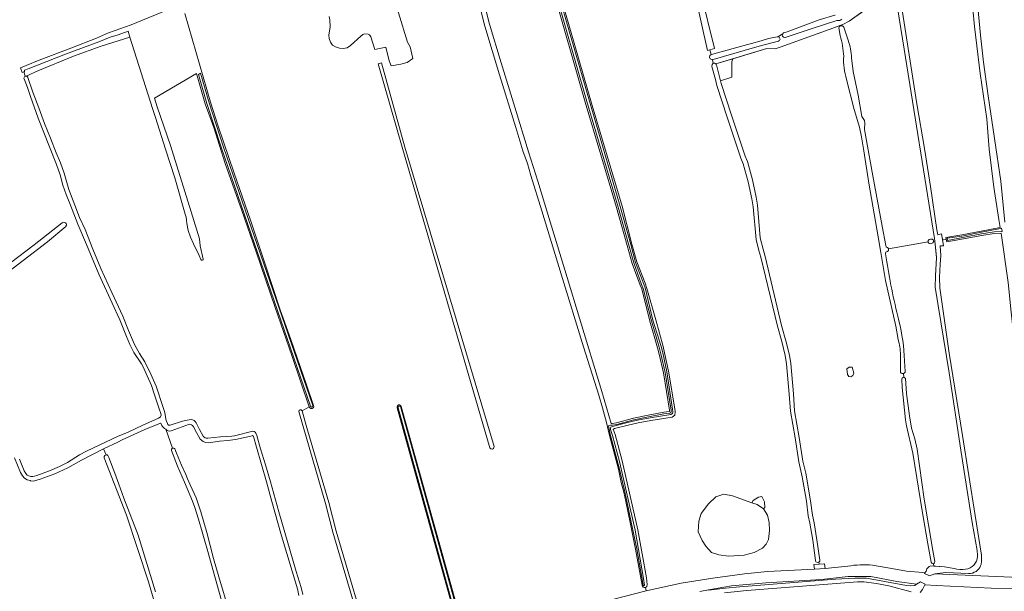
# Model space of a CAD drawing. Header units: metres. Extents: x 209813 to 223847, y 571801 to 587119.
# Tile 511 of 656: x 215766 to 216656, y 582770 to 583287. Entities that reach past the tile are written whole.
import ezdxf

# ---------------------------------------------------------------- set-up
doc = ezdxf.new("R2010")
doc.units = ezdxf.units.M
for name, color, linetype, lineweight in [('B-RO-GR-BOUWLAND-GV', 8, 'Continuous', 0), ('B-RO-GR-GRAS-GV', 8, 'Continuous', 0), ('B-RO-OG-WATER_GREPPEL-GV', 8, 'Continuous', 0), ('B-RO-VH-ONVERHARD-GV', 8, 'Continuous', 0)]:
    doc.layers.add(name, color=color, linetype=linetype, lineweight=lineweight)

msp = doc.modelspace()

# ---------------------------------------------------------------- linework, layer by layer
at = {"layer": 'B-RO-GR-BOUWLAND-GV', "flags": 128}
msp.add_lwpolyline([(215914.849, 582667.324), (215901.252, 582712.259), (215882.026, 582778.217), (215862.315, 582838.542), (215842.154, 582890.406), (215842.082, 582891.6), (215842.611, 582892.526), (215843.172, 582893.042), (215843.769, 582893.187), (215841.3, 582898.626), (215821.569, 582888.326), (215809.186, 582881.341), (215797.28, 582876.181), (215784.104, 582871.101), (215778.151, 582869.514), (215775.372, 582869.831), (215775.17, 582869.966), (215772.395, 582870.678), (215770.122, 582872.016), (215768.188, 582874.148), (215766.437, 582877.109), (215760.916, 582890.437)], dxfattribs=at)
at = {"layer": 'B-RO-GR-GRAS-GV', "flags": 128}
for points in [[(216664.776, 583582.073), (216642.137, 583591.876), (216619.675, 583599.848), (216612.301, 583602.252), (216602.009, 583604.937), (216600.066, 583605.228), (216601.168, 583590.952), (216608.757, 583517.414), (216612.313, 583488.481), (216615.551, 583448.347), (216625.702, 583355.675), (216626.094, 583354.697), (216627.469, 583354.204), (216627.427, 583350.549), (216626.437, 583349.998), (216631.142, 583305.146), (216634.287, 583272.936), (216637.078, 583248.651), (216641.174, 583218.26), (216652.639, 583140.933), (216656.243, 583103.813)], [(216389.578, 583259.734), (216387.487, 583259.084), (216375.461, 583313.392), (216358.909, 583384.409), (216352.853, 583416.975), (216352.486, 583423.991), (216349.703, 583437.105), (216347.67, 583442.292), (216344.234, 583448.759), (216332.966, 583472.532), (216329.224, 583482.387), (216326.998, 583487.993)], [(216369.075, 583361.43), (216393.723, 583261.022), (216389.578, 583259.734), (216390.742, 583255.55)], [(216099.988, 583320.178), (216116.29, 583266.777), (216118.718, 583262.534), (216121.152, 583251.845), (216115.86, 583248.246), (216110.145, 583246.659), (216101.467, 583245.177), (216099.774, 583249.94), (216096.555, 583262.262), (216086.691, 583260.006), (216083.182, 583271.503), (216081.823, 583273.394), (216080.629, 583274.058), (216077.712, 583274.124), (216075.954, 583273.593), (216074.197, 583272.266), (216064.834, 583263.701), (216061.681, 583261.684), (216058.078, 583260.888), (216054.802, 583261.261), (216051.258, 583262.323), (216048.557, 583264.118), (216046.703, 583266.706), (216045.435, 583270.151), (216044.993, 583272.889), (216046.217, 583280.543), (216046.029, 583286.817), (216045.419, 583289.865)], [(216251.27, 583320.449), (216283.277, 583209.362), (216310.17, 583118.399), (216319.188, 583083.919), (216323.484, 583067.841), (216331.099, 583048.638), (216332.69, 583043.635), (216340.774, 583015.532), (216347.344, 582991.41), (216348.528, 582985.526), (216352.261, 582968.851), (216357.839, 582934.867), (216358.228, 582932.111), (216358.056, 582929.256), (216355.412, 582927.369), (216336.138, 582924.358), (216324.768, 582922.09), (216315.849, 582920.043), (216303.445, 582916.932), (216302.558, 582916.613), (216302.267, 582916.454), (216303.954, 582911.493), (216310.352, 582887.712), (216324.524, 582825.47), (216332.209, 582781.804), (216332.946, 582775.786), (216332.698, 582774.136), (216331.305, 582773.255)], [(216603.244, 583088.227), (216602.895, 583090.01), (216617.307, 583092.244), (216634.923, 583095.591), (216652.114, 583099.046), (216650.847, 583106.199), (216646.259, 583135.424), (216642.015, 583169.821), (216640.004, 583197.229), (216638.577, 583207.659), (216634.031, 583238.36), (216628.961, 583280.923), (216625.742, 583312.481), (216624.807, 583319.787)], [(216328.291, 582775.237), (216322.438, 582807.885), (216317.54, 582832.143), (216313.549, 582851.084), (216311.673, 582859.503), (216309.484, 582868.308), (216306.977, 582880.143), (216298.58, 582911.813), (216296.08, 582922.592), (216292.524, 582935.634), (216289.086, 582947.204), (216275.227, 582991.066), (216255.13, 583056.632), (216237.598, 583114.136), (216227.863, 583146.128), (216224.575, 583157.012), (216220.595, 583168.445), (216214.254, 583189.392), (216199.515, 583237.153), (216186.001, 583281.072), (216176.666, 583318.632)], [(216181.685, 583317.507), (216190.277, 583283.012), (216200.776, 583247.936), (216213.207, 583207.945), (216225.484, 583167.483), (216234.192, 583140.929), (216243.155, 583111.088), (216260.484, 583053.664), (216271.794, 583016.925), (216291.914, 582950.606), (216300.498, 582921.454), (216301.314, 582921.454), (216305.237, 582922.103), (216320.639, 582926.355), (216333.869, 582929.089), (216347.863, 582931.718), (216352.875, 582932.457), (216353.094, 582932.569), (216353.138, 582932.723), (216353.07, 582933.635), (216347.572, 582967.348), (216343.845, 582984.301), (216342.266, 582990.125), (216335.359, 583014.263), (216327.981, 583043.375), (216326.455, 583046.748), (216319.265, 583066.491), (216314.95, 583082.64), (216305.202, 583117.094), (216276.833, 583212.474), (216246.493, 583319.112)], [(216593.025, 583086.477), (216592.616, 583089.138), (216565.235, 583260.256), (216557.57, 583307.47)], [(215770.644, 583235.84), (215769.263, 583239.729), (215767.861, 583239.176), (215766.301, 583243.461), (215771.546, 583245.492), (215783.355, 583250.337), (215811.915, 583261.361), (215835.097, 583270.187), (215846.065, 583275.21), (215866.513, 583282.328), (215903.927, 583297.849)], [(215914.924, 583292.594), (215938.248, 583212.273), (215945.084, 583190.633), (215959.494, 583148.169), (215974.379, 583105.668), (215987.182, 583066.641), (216001.075, 583024.45), (216010.711, 582997.607), (216024.914, 582956.528), (216031.409, 582937.907)], [(216532.418, 583297.662), (216515.655, 583285.608), (216509.664, 583282.619), (216507.215, 583281.76), (216507.38, 583281.339)], [(216562.727, 583299.662), (216569.726, 583255.336), (216576.808, 583210.843), (216583.64, 583170.6), (216588.972, 583135.939), (216594.888, 583096.946), (216595.761, 583092.408), (216599.071, 583093.278), (216599.877, 583088.377)], [(216456.239, 583275.096), (216456.47, 583275.204), (216459.324, 583276.07), (216488.517, 583286.798), (216502.644, 583291.076), (216502.918, 583291.128)], [(216507.215, 583281.76), (216504.841, 583280.928), (216453.035, 583262.156), (216448.652, 583260.745), (216441.047, 583261.089), (216410.274, 583251.67)], [(216507.465, 583272.762), (216506.234, 583279.705)], [(216510.568, 583280.288), (216514.745, 583268.415)], [(216027.375, 582936.654), (216011.634, 582983.111), (215996.466, 583026.482), (215979.55, 583076.974), (215966.559, 583114.375), (215951.476, 583156.756), (215941.249, 583189.381), (215933.413, 583210.869), (215925.454, 583238.279), (215887.476, 583216), (215889.967, 583208.124), (215901.845, 583173.149), (215920.773, 583113.255), (215928.18, 583088.74), (215928.894, 583082.448), (215931.443, 583070.434), (215931.372, 583069.86), (215930.783, 583069.548), (215930.091, 583069.496), (215929.359, 583070.085), (215927.956, 583073.715), (215922.654, 583084.33), (215919.976, 583090.112), (215917.989, 583096.245), (215916.752, 583102.579), (215916.561, 583105.559), (215916.073, 583108.348), (215915.262, 583111.139), (215905.868, 583144.003), (215897.538, 583169.837), (215888.369, 583198.49), (215885.66, 583206.762), (215865.289, 583271.173), (215839.383, 583263.185), (215814.211, 583253.888), (215782.113, 583240.873), (215771.462, 583235.964)], [(216391.122, 583255.681), (216419.514, 583263.452), (216427.303, 583265.617), (216435.81, 583267.904), (216442.515, 583269.865), (216450.521, 583271.581)], [(216331.859, 582770.017), (216363.513, 582776.955), (216392.135, 582781.538), (216420.931, 582785.646), (216441.802, 582787.641), (216484.099, 582789.798), (216483.676, 582793.903), (216488.306, 582794.252), (216488.037, 582796.157), (216486.861, 582795.79), (216485.511, 582796.267), (216485.15, 582797.565), (216482.626, 582815.879), (216480.054, 582831.341), (216478.501, 582838.161), (216476.829, 582851.321), (216473.059, 582873.262), (216470.026, 582887.021), (216466.64, 582908.721), (216462.329, 582932.765), (216461.371, 582948.167), (216458.953, 582975.661), (216457.733, 582983.039), (216454.689, 582995.793), (216450.775, 583009.673), (216435.774, 583072.222), (216433.967, 583078.219), (216431.35, 583088.241), (216428.678, 583117.771), (216427.648, 583124.861), (216424.332, 583140.304), (216419.756, 583156.72), (216417.656, 583161.771), (216405.313, 583198.792), (216395.954, 583227.485), (216394.642, 583232.814), (216391.298, 583244.76), (216391.605, 583246.611), (216392.592, 583247.579), (216391.943, 583250.831), (216389.965, 583251.585), (216389.283, 583253.014), (216389.436, 583254.548), (216390.742, 583255.55)], [(216517.701, 583252.527), (216519.047, 583240.008), (216523.772, 583218.866), (216526.831, 583199.299), (216529.487, 583195.847), (216529.661, 583193.436), (216529.38, 583187.641), (216536.781, 583145.687), (216545.411, 583100.076), (216548.571, 583082.699)], [(215765.457, 582889.469), (215769.806, 582878.779), (215771.221, 582876.385), (215772.516, 582874.958), (215773.84, 582874.179), (215775.76, 582873.686), (215777.517, 582873.653), (215778.9, 582873.887), (215781.223, 582874.596), (215792.685, 582878.852), (215801.793, 582882.782), (215808.973, 582886.383), (215819.65, 582893.221), (215826.082, 582896.479), (215854.662, 582909.988), (215863.161, 582913.596), (215876.925, 582920.073), (215891.21, 582926.332), (215892.742, 582927.218), (215892.981, 582927.655), (215893.434, 582929.234), (215893.282, 582930.618), (215891.855, 582934.82), (215887.324, 582948.576), (215884.835, 582956.025), (215877.006, 582973.483), (215875.748, 582975.621), (215868.987, 582985.914), (215865.295, 582992.981), (215862.247, 583000.298), (215856.103, 583015.488), (215849.325, 583030.395), (215837.18, 583056.692), (215826.153, 583083.473), (215818.305, 583102.002), (215810.987, 583120.743), (215807.648, 583128.923), (215804.656, 583137.301), (215802.106, 583146.716), (215798.901, 583155.852), (215792.676, 583171.885), (215782.473, 583197.862), (215775.307, 583217.673), (215772.789, 583225.69), (215769.556, 583233.619)], [(215772.937, 583235.002), (215773.018, 583234.83), (215777.617, 583221.501), (215782.849, 583207.298), (215788.043, 583193.094), (215793.516, 583179.834), (215798.694, 583166.451), (215802.543, 583157.374), (215805.721, 583147.991), (215810, 583133.312), (215815.602, 583119.111), (215819.874, 583108.036), (215824.715, 583097.175), (215831.811, 583079.421), (215839.066, 583061.789), (215849.013, 583040.276), (215858.955, 583018.691), (215864.093, 583005.766), (215869.36, 582993.016), (215873.841, 582985.049), (215878.911, 582977.255), (215884.273, 582966.347), (215889.148, 582955.234), (215895.265, 582936.032), (215896.559, 582932.393), (215897.279, 582929.668), (215897.627, 582925.391), (215898.501, 582923.846), (215899.199, 582921.699), (215899.726, 582920.747), (215900.189, 582920.222), (215900.626, 582920.072), (215901.548, 582920.056), (215912.958, 582923.598), (215917.025, 582924.687), (215919.011, 582925.022), (215920.557, 582925.117), (215921.762, 582924.886), (215923.337, 582924.289), (215924.429, 582923.29), (215925.204, 582922.181), (215928.09, 582916.032), (215931.595, 582910.191), (215932.488, 582909.216), (215933.252, 582908.622), (215934.284, 582908.378), (215935.743, 582908.311), (215947.099, 582909.625), (215957.417, 582910.032), (215959.984, 582910.495), (215976.5, 582914.644), (215977.55, 582914.372), (215978.401, 582913.784), (215979.22, 582912.756), (215979.946, 582910.765), (215983.382, 582898.637), (215987.957, 582884.326), (215992.478, 582868.768), (216000.007, 582841.609), (216015.454, 582787.582), (216020.066, 582773.098), (216021.489, 582766.836)], [(216399.11, 583231.635), (216399.706, 583229.213), (216409.041, 583200.597), (216421.359, 583163.65), (216423.478, 583158.553), (216428.102, 583141.961), (216431.446, 583126.393), (216432.493, 583119.183), (216435.155, 583089.764), (216437.901, 583079.247), (216439.492, 583072.689), (216454.484, 583010.178), (216458.398, 582996.297), (216461.468, 582983.435), (216462.712, 582975.912), (216465.139, 582948.317), (216466.092, 582933.005), (216470.386, 582909.052), (216473.764, 582887.404), (216476.269, 582876.711), (216480.581, 582851.616), (216482.247, 582838.509), (216483.79, 582831.727), (216486.376, 582816.18), (216488.905, 582797.838), (216488.898, 582796.902), (216488.037, 582796.157)], [(216559.833, 582997.758), (216557.636, 583009.766), (216548.319, 583051.084), (216544.052, 583076.34), (216541.707, 583090.503), (216533.371, 583139.218), (216528.869, 583168.42), (216526.7, 583181.093), (216524.885, 583189.872), (216520.033, 583205.892), (216513.221, 583232.987)], [(215807.49, 583100.17), (215807.302, 583099.921), (215790.819, 583086.109), (215746.577, 583052.269), (215745.944, 583052.012)], [(215746.601, 583058.629), (215746.769, 583058.731), (215757.343, 583066.986), (215778.759, 583083.427), (215804.049, 583103.09)], [(216586.834, 583085.964), (216586.797, 583086.362), (216586.809, 583086.561), (216586.89, 583086.953), (216586.96, 583087.14), (216587.153, 583087.49), (216587.275, 583087.649), (216587.562, 583087.927), (216587.848, 583088.13)], [(216623.445, 582785.757), (216602.999, 582786.747), (216592.975, 582785.534), (216613.334, 582784.599), (216690.158, 582781.203), (216689.616, 582786.809), (216688.101, 582786.678), (216669.993, 582947.511), (216661.809, 583022.454), (216659.134, 583049.19), (216653.053, 583093.893)], [(216653.053, 583093.893), (216646.711, 583093.502), (216635.382, 583091.623), (216603.691, 583085.939), (216603.244, 583088.227), (216599.877, 583088.377), (216600.759, 583082.52), (216597.665, 583082.318), (216598.237, 583073.688), (216597.84, 583065.883), (216597.046, 583053.844), (216597.443, 583044.319), (216606.042, 582985.317), (216618.081, 582910.705), (216629.326, 582838.209), (216635.171, 582802.488), (216635.171, 582797.111)], [(216549.992, 583080.927), (216550.257, 583080.776), (216550.417, 583080.663), (216550.699, 583080.391), (216550.922, 583080.069), (216551.008, 583079.893), (216551.126, 583079.519)], [(216590.415, 583084.662), (216588.624, 583084.324), (216588.244, 583084.415), (216588.055, 583084.481), (216587.873, 583084.565), (216587.701, 583084.667), (216587.54, 583084.786), (216587.256, 583085.067), (216587.034, 583085.4), (216586.882, 583085.769), (216586.834, 583085.964), (216551.126, 583079.519), (216551.156, 583079.326), (216551.159, 583078.934), (216551.084, 583078.55), (216551.018, 583078.365), (216550.934, 583078.188), (216550.716, 583077.862), (216550.438, 583077.587), (216550.11, 583077.372)], [(216593.025, 583086.477), (216591.823, 583086.263)], [(216631.589, 582801.233), (216631.603, 582802.447), (216631.13, 582806.79), (216626.72, 582831.945), (216616.361, 582897.608), (216605.778, 582967.59), (216593.342, 583044.981), (216593.607, 583055.3), (216594.533, 583071.968), (216593.025, 583086.477)], [(216564.54, 582966.736), (216563.47, 582966.836), (216562.544, 582967.262), (216562.057, 582968.201), (216561.99, 582969.255), (216562.014, 582983.89)], [(216565.333, 582983.181), (216566.116, 582968.767)], [(216591.78, 582794.701), (216590.434, 582794.909), (216589.608, 582796.116), (216586.694, 582812.683), (216581.711, 582840.771), (216572.931, 582894.711), (216567.326, 582919.559), (216566.53, 582924.97), (216563.359, 582954.093), (216563.242, 582961.651), (216563.459, 582962.473), (216563.751, 582963.042), (216564.358, 582963.362), (216564.814, 582963.487)], [(216564.54, 582966.736), (216564.814, 582963.487), (216566.461, 582962.297), (216567.43, 582948.628), (216569.991, 582928.557), (216571.86, 582917.413), (216574.843, 582907.571), (216576.873, 582898.435), (216583.412, 582853.114), (216591.04, 582806.562), (216593.04, 582796.607), (216592.766, 582795.365), (216591.78, 582794.701), (216592.082, 582792.612), (216601.643, 582791.828), (216610.348, 582790.341)], [(216027.375, 582936.654), (216020.961, 582933.195), (216024.749, 582919.666), (216045.049, 582849.976), (216051.669, 582824.175), (216084.487, 582712.566)], [(216110.588, 582936.959), (216165.588, 582739.203), (216167.117, 582733.882)], [(216081.582, 582711.813), (216048.776, 582823.379), (216042.156, 582849.184), (216021.864, 582918.842), (216018.083, 582932.349)], [(216163.206, 582732.683), (216135.485, 582832.289), (216106.962, 582935.647)], [(215949.72, 582755.927), (215935.197, 582807.985), (215932.966, 582815.049), (215930.749, 582823.484), (215927.312, 582835.155), (215923.968, 582845.703), (215921.936, 582851.159), (215914.788, 582868.448), (215908.312, 582883.097), (215902.824, 582897.043), (215902.801, 582897.458), (215902.834, 582897.811), (215902.936, 582898.15), (215903.012, 582898.311), (215903.209, 582898.605), (215903.461, 582898.856), (215903.603, 582898.961), (215903.917, 582899.126), (215897.914, 582916.345), (215897.168, 582916.734), (215896.466, 582917.196), (215895.814, 582917.727), (215895.219, 582918.321), (215894.687, 582918.972), (215894.224, 582919.673), (215893.834, 582920.418), (215893.521, 582921.198), (215893.288, 582922.006), (215892.805, 582922.006), (215878.865, 582916.017), (215858.177, 582906.818), (215854.324, 582904.783), (215841.3, 582898.626), (215843.769, 582893.187), (215844.629, 582893.154), (215845.387, 582892.719), (215846.37, 582890.795), (215851.661, 582876.507), (215855.233, 582866.718), (215859.731, 582854.15), (215872.894, 582820.669), (215888.531, 582769.155)], [(215922.685, 582918.454), (215921.778, 582919.893), (215921.06, 582920.477), (215920.18, 582920.839), (215919.249, 582920.862), (215902.663, 582915.08), (215900.639, 582914.763), (215899.052, 582915.358), (215897.914, 582916.345)], [(216018.129, 582765.867), (216016.667, 582772.085), (216002.366, 582820.037), (215993.727, 582851.104), (215988.697, 582868.731), (215979.653, 582900.054), (215976.917, 582909.833), (215976.711, 582910.363), (215976.515, 582910.567), (215976.182, 582910.637), (215974.539, 582910.194), (215960.605, 582907.069), (215953.919, 582906.082), (215946.344, 582905.467), (215936.245, 582904.151), (215933.524, 582904.349), (215931.458, 582905.251), (215928.958, 582907.338), (215925.369, 582913.505), (215922.685, 582918.454)], [(215903.917, 582899.126), (215904.257, 582899.227), (215904.61, 582899.259), (215904.963, 582899.22), (215905.134, 582899.175), (215905.46, 582899.035), (215905.611, 582898.941), (215905.881, 582898.712), (215906.048, 582898.521), (215907.511, 582894.783), (215912.021, 582883.929), (215915.858, 582875.461), (215917.266, 582871.511), (215919.621, 582866.135), (215925.121, 582854.367), (215929.419, 582841.706), (215934.802, 582822.959), (215941.006, 582799.434), (215945.762, 582782.833), (215955.057, 582751.578)], [(216433.52, 582854.943), (216436.629, 582855.605), (216438.878, 582850.776), (216439.341, 582845.683), (216438.041, 582844.382), (216441.656, 582838.776), (216443.244, 582832.057), (216443.442, 582824.781), (216442.582, 582816.645), (216440.334, 582812.345), (216437.293, 582808.827), (216429.486, 582804.871), (216420.634, 582802.519), (216406.495, 582801.468), (216397.669, 582802.622), (216391.113, 582804.918), (216385.829, 582810.559), (216382.588, 582815.785), (216379.107, 582823.675), (216379.595, 582833.201), (216381.763, 582840.153), (216388.326, 582848.838), (216394.892, 582855.356), (216402.205, 582857.688), (216410.022, 582856.224), (216427.536, 582849.895)], [(216433.52, 582854.943), (216428.626, 582851.967), (216427.536, 582849.895), (216432.347, 582848.157), (216438.041, 582844.382)], [(216488.306, 582794.252), (216493.329, 582794.63), (216493.806, 582790.492), (216514.226, 582792.357)], [(216536.74, 582793.377), (216562.609, 582788.724), (216567.427, 582788.073), (216581.979, 582786.727), (216583.516, 582786.303), (216583.664, 582786.037), (216585.127, 582788.08), (216585.789, 582790.065), (216587.905, 582792.049), (216589.338, 582792.68), (216592.082, 582792.612)], [(216571.574, 582769.195), (216551.338, 582774.705), (216540.286, 582776.81), (216528.644, 582778.398), (216523.088, 582778.398), (216453.899, 582772.974), (216422.943, 582770.46), (216402.834, 582768.476)], [(216085.345, 582705.529), (216152.433, 582722.778), (216226.07, 582742.406), (216238.501, 582745.855), (216292.27, 582760.04), (216331.859, 582770.017), (216331.305, 582773.255)], [(216696.695, 582737.484), (216691.451, 582771.511), (216643.902, 582772.713), (216594.532, 582775.083), (216584.002, 582775.727), (216581.756, 582771.438), (216579.775, 582768.688)]]:
    msp.add_lwpolyline(points, dxfattribs=at)
at = {"layer": 'B-RO-GR-GRAS-GV'}
for points in [[(216455.44, 583274.377, -0.1237127), (216456.239, 583275.096)], [(216450.521, 583271.581, -0.051438), (216450.944, 583271.617)], [(216510.539, 583253.88, 0.0496878), (216507.465, 583272.762)], [(216514.745, 583268.415, -0.0703675), (216517.701, 583252.527)], [(216390.742, 583255.55, -0.040146), (216391.122, 583255.681)], [(216513.221, 583232.987, -0.0870488), (216510.539, 583253.88)], [(215804.049, 583103.09, -0.8956188), (215807.49, 583100.17)], [(216587.848, 583088.13, -0.0611231), (216590.232, 583088.488)], [(216548.571, 583082.699, 0.3291394), (216549.992, 583080.927)], [(216550.11, 583077.372, 0.3857668), (216548.317, 583075.097)], [(216548.317, 583075.097, 0.021932), (216559.444, 583018.805)], [(216559.444, 583018.805, -0.0482623), (216565.333, 582983.181)], [(216562.014, 582983.89, 0.0490937), (216559.833, 582997.758)], [(216566.116, 582968.767, -0.343185), (216564.54, 582966.736)], [(216031.409, 582937.907, -1.0495857), (216027.375, 582936.654)], [(216106.962, 582935.647, -1.1238967), (216110.588, 582936.959)], [(216018.083, 582932.349, -0.8896456), (216020.961, 582933.195)], [(216628.238, 582793.491, 0.1691446), (216631.589, 582801.233)], [(216635.171, 582797.111, -0.1053505), (216634.327, 582792.807)], [(216514.226, 582792.357, -0.0747127), (216536.74, 582793.377)], [(216610.348, 582790.341, 0.081877), (216620.813, 582789.664)], [(216634.327, 582792.807, -0.1495906), (216630.206, 582787.783)], [(216331.305, 582773.255, -0.4696196), (216328.291, 582775.237)]]:
    msp.add_lwpolyline(points, format="xyb", dxfattribs=at)
at = {"layer": 'B-RO-GR-GRAS-GV', "flags": 128}
for points in [[(216113.825, 583171.57), (216194.57, 582900.662), (216194.027, 582898.934), (216192.966, 582898.448), (216191.641, 582898.713), (216190.569, 582899.637), (216111.531, 583171.57), (216089.794, 583247.13), (216092.775, 583247.914)], [(216399.11, 583231.635), (216409.452, 583235.094), (216409.305, 583248.945), (216410.274, 583251.67), (216395.103, 583247.027), (216395.15, 583246.881), (216395.553, 583246.077)], [(216515.308, 582964.22), (216514.028, 582965.958), (216513.442, 582970.977), (216515.387, 582972.515), (216518.253, 582972.501), (216519.805, 582967.082), (216518.919, 582964.935), (216517.135, 582963.845)], [(216388.398, 582771.061), (216388.451, 582770.808), (216391.177, 582771.175), (216403.823, 582772.699), (216416.774, 582773.841), (216503.011, 582780.622), (216520.762, 582781.764), (216531.122, 582781.688), (216567.461, 582775.137), (216571.27, 582774.603), (216574.85, 582774.984), (216576.477, 582776.25), (216558.698, 582778.615), (216535.204, 582783.056), (216514.569, 582783.123), (216490.595, 582780.537), (216440.069, 582777.495), (216409.151, 582774.731)]]:
    msp.add_lwpolyline(points, close=True, dxfattribs=at)
at = {"layer": 'B-RO-GR-GRAS-GV'}
for centre, radius, start, end in [((216508.489, 583279.341), 2.285, 24.486727, 171.887339), ((215771.318, 583234.132), 1.838, 28.261807, 206.264806), ((216589.88, 583086.552), 1.965, 285.811562, 81.177502)]:
    msp.add_arc(centre, radius, start, end, dxfattribs=at)
at = {"layer": 'B-RO-OG-WATER_GREPPEL-GV', "flags": 128}
for points in [[(216247.939, 583319.509), (216278.273, 583212.893), (216306.643, 583117.512), (216316.397, 583083.038), (216320.697, 583066.942), (216327.845, 583047.315), (216329.402, 583043.872), (216336.807, 583014.653), (216343.711, 582990.527), (216345.302, 582984.659), (216349.046, 582967.63), (216354.561, 582933.812), (216354.654, 582932.568), (216354.357, 582931.529), (216353.337, 582931.009), (216348.111, 582930.239), (216334.159, 582927.617), (216320.991, 582924.896), (216305.559, 582920.636), (216301.437, 582919.954), (216299.781, 582919.954), (216297.823, 582919.501), (216299.551, 582912.054), (216307.95, 582880.375), (216310.459, 582868.532), (216312.647, 582859.732), (216314.526, 582851.296), (216318.52, 582832.345), (216323.42, 582808.072), (216329.313, 582775.198)], [(216330.474, 582775.406), (216329.735, 582781.435), (216322.072, 582824.976), (216307.925, 582887.109), (216301.561, 582910.765), (216299.767, 582916.041), (216299.637, 582917.359), (216300.138, 582918.139), (216301.529, 582918.9), (216302.716, 582919.326), (216315.266, 582922.474), (216324.243, 582924.534), (216335.7, 582926.82), (216354.442, 582929.748), (216355.76, 582930.689), (216356.019, 582932.248), (216355.877, 582934.443), (216350.727, 582968.307), (216347.011, 582985.54), (216345.428, 582991.379), (216338.151, 583015.142), (216331.197, 583044.289), (216328.346, 583051.504), (216322.378, 583067.39), (216318.126, 583083.63), (216308.376, 583118.091), (216280.766, 583213.161), (216250.163, 583319.691)]]:
    msp.add_lwpolyline(points, dxfattribs=at)
for points in [[(216111.531, 583171.57), (216190.569, 582899.637), (216191.641, 582898.713), (216192.966, 582898.448), (216194.027, 582898.934), (216194.57, 582900.662), (216113.825, 583171.57), (216092.775, 583247.914), (216089.794, 583247.13)], [(215949.957, 583171.57), (215936.807, 583211.854), (215929.03, 583238.638), (215927.22, 583237.576), (215934.853, 583211.287), (215947.86, 583171.57), (216028.444, 582937.225), (216029.513, 582936.462), (216030.391, 582936.767), (216030.544, 582937.873)], [(216652.293, 583098.062), (216635.115, 583094.61), (216617.477, 583091.259), (216604.076, 583089.181), (216604.48, 583087.112), (216635.136, 583093.103), (216646.542, 583094.994), (216653.537, 583095.425), (216653.839, 583095.531), (216653.269, 583098.258)], [(216518.919, 582964.935), (216519.805, 582967.082), (216518.253, 582972.501), (216515.387, 582972.515), (216513.442, 582970.977), (216514.028, 582965.958), (216515.308, 582964.22), (216517.135, 582963.845)], [(216163.999, 582733.109), (216164.728, 582732.685), (216165.53, 582732.638), (216166.179, 582732.885), (216166.391, 582733.51), (216166.285, 582733.828), (216109.829, 582936.838), (216109.455, 582937.246), (216108.913, 582937.415), (216108.327, 582937.31), (216107.918, 582937.049), (216107.721, 582936.626), (216107.699, 582936.281), (216107.812, 582935.787)]]:
    msp.add_lwpolyline(points, close=True, dxfattribs=at)
at = {"layer": 'B-RO-OG-WATER_GREPPEL-GV'}
msp.add_lwpolyline([(216329.313, 582775.198, 0.9198461), (216330.474, 582775.406)], format="xyb", dxfattribs=at)
at = {"layer": 'B-RO-VH-ONVERHARD-GV', "flags": 128}
for points in [[(216391.943, 583250.831), (216392.592, 583247.579), (216393.909, 583247.647), (216395.15, 583246.881), (216395.103, 583247.027), (216441.047, 583261.089), (216448.652, 583260.745), (216453.035, 583262.156), (216504.841, 583280.928), (216509.664, 583282.619), (216515.655, 583285.608), (216550.941, 583310.982)], [(216557.57, 583307.47), (216565.235, 583260.256), (216592.616, 583089.138), (216593.374, 583084.204), (216594.533, 583071.968), (216593.607, 583055.3), (216593.342, 583044.981), (216605.778, 582967.59), (216616.361, 582897.608), (216626.72, 582831.945), (216631.13, 582806.79), (216631.603, 582802.447), (216631.589, 582801.233)], [(216635.171, 582797.111), (216635.171, 582802.488), (216629.326, 582838.209), (216618.081, 582910.705), (216606.042, 582985.317), (216597.443, 583044.319), (216597.046, 583053.844), (216597.84, 583065.883), (216598.237, 583073.688), (216597.665, 583082.318), (216600.759, 583082.52), (216599.071, 583093.278), (216595.761, 583092.408), (216594.888, 583096.946), (216588.972, 583135.939), (216583.64, 583170.6), (216576.808, 583210.843), (216569.726, 583255.336), (216562.727, 583299.662)], [(216504.399, 583286.407), (216481.016, 583278.722), (216457.72, 583270.971), (216457.428, 583270.929)], [(215771.462, 583235.964), (215782.113, 583240.873), (215814.211, 583253.888), (215839.383, 583263.185), (215865.289, 583271.173), (215863.593, 583276.535), (215854.622, 583273.45), (215847.343, 583271.165), (215837.313, 583266.859), (215807.004, 583255.71), (215773.26, 583242.534), (215770.099, 583241.232), (215769.9, 583239.98), (215769.263, 583239.729), (215770.644, 583235.84)], [(216452.076, 583267.771), (216451.774, 583267.591), (216436.193, 583263.628), (216420.717, 583259.054), (216392.656, 583251)], [(216455.44, 583274.377), (216450.944, 583271.617)], [(216610.348, 582790.341), (216601.643, 582791.828), (216589.338, 582792.68), (216587.905, 582792.049), (216585.789, 582790.065), (216585.127, 582788.08), (216583.664, 582786.037), (216583.751, 582785.88), (216588.252, 582783.741), (216592.975, 582785.534), (216602.999, 582786.747), (216623.445, 582785.757)], [(216579.775, 582768.688), (216581.756, 582771.438), (216584.002, 582775.727), (216584.319, 582776.179), (216580.096, 582778.186), (216576.477, 582776.25), (216574.85, 582774.984), (216571.27, 582774.603), (216567.461, 582775.137), (216531.122, 582781.688), (216520.762, 582781.764), (216503.011, 582780.622), (216416.774, 582773.841), (216403.823, 582772.699), (216391.177, 582771.175), (216388.451, 582770.808), (216388.398, 582771.061), (216380.456, 582769.413)], [(216402.834, 582768.476), (216422.943, 582770.46), (216453.899, 582772.974), (216523.088, 582778.398), (216528.644, 582778.398), (216540.286, 582776.81), (216551.338, 582774.705), (216571.574, 582769.195)]]:
    msp.add_lwpolyline(points, dxfattribs=at)
at = {"layer": 'B-RO-VH-ONVERHARD-GV'}
for points in [[(216505.168, 583286.426, 0.0821034), (216504.399, 583286.407)], [(216506.028, 583286.222, 0.0411976), (216505.168, 583286.426)], [(216507.159, 583286.31, -0.1605699), (216506.028, 583286.222)], [(216508.877, 583287.654, -0.1436285), (216507.159, 583286.31)], [(216450.944, 583271.617, -0.7344673), (216452.076, 583267.771)], [(216457.428, 583270.929, -0.6243518), (216455.44, 583274.377)], [(216392.656, 583251, -0.0751018), (216391.943, 583250.831)], [(215770.644, 583235.84, -0.1145078), (215771.462, 583235.964)], [(216628.238, 582793.491, -0.1661356), (216620.813, 582789.664)], [(216623.445, 582785.757, 0.140715), (216630.206, 582787.783)]]:
    msp.add_lwpolyline(points, format="xyb", dxfattribs=at)
at = {"layer": 'B-RO-VH-ONVERHARD-GV', "flags": 128}
msp.add_lwpolyline([(216493.806, 582790.492), (216493.329, 582794.63), (216483.676, 582793.903), (216484.099, 582789.798)], close=True, dxfattribs=at)

doc.saveas('drawing.dxf')
